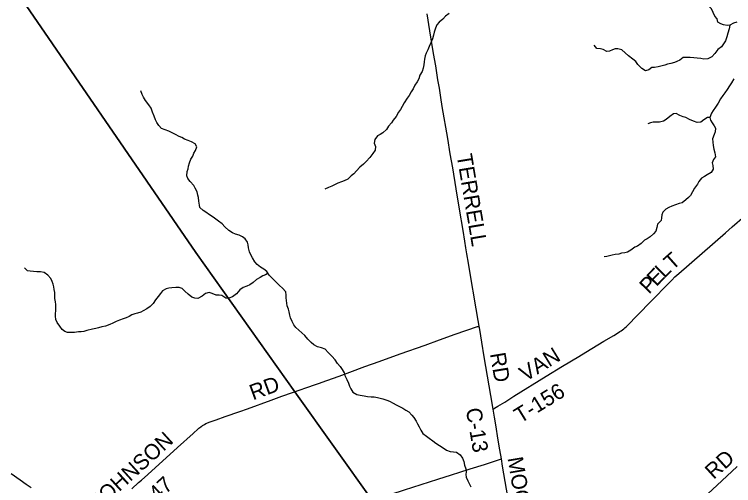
# Model space of a CAD drawing. Extents: x 1442749 to 1756758, y 235267 to 677782.
# Drawn here: x 1637496 to 1651408, y 500562 to 509678 of the extents above; entities that cross this region are included whole.
import ezdxf

# ---------------------------------------------------------------- set-up
doc = ezdxf.new("R2010")
doc.units = 0
for name, color, linetype in [('GM_X_County_Road', 7, 'Continuous'), ('GM_X_County_Road_Text', 7, 'Continuous'), ('GM_X_Minor_River', 7, 'Continuous'), ('GM_X_Township', 7, 'Continuous'), ('GM_X_Township_Road', 7, 'Continuous'), ('GM_X_Township_Road_Text', 7, 'Continuous')]:
    doc.layers.add(name, color=color, linetype=linetype)

msp = doc.modelspace()

# ---------------------------------------------------------------- linework, layer by layer
at = {"layer": 'GM_X_County_Road'}
for points in [[(1646488, 503645), (1646469, 503754), (1646431, 503983), (1646308, 504704), (1646281, 504863), (1646250, 505047), (1646230, 505164), (1646209, 505290), (1646176, 505494), (1646106, 505911), (1646042, 506300), (1645974, 506708), (1645928, 506979), (1645879, 507274), (1645773, 507898), (1645746, 508070), (1645716, 508251), (1645690, 508413), (1645646, 508681), (1645606, 508918), (1645534, 509358), (1645479, 509691)], [(1646757, 502039), (1646712, 502304), (1646586, 503051), (1646539, 503340), (1646499, 503579), (1646488, 503645)], [(1646916, 501077), (1646888, 501252), (1646850, 501482), (1646814, 501696), (1646782, 501887), (1646757, 502039)], [(1644553, 500325), (1644578, 500332), (1644716, 500375), (1644785, 500397), (1645045, 500479), (1645366, 500583), (1645685, 500685), (1645954, 500770), (1646113, 500820), (1646314, 500884), (1646587, 500971), (1646916, 501077)], [(1647509, 497280), (1647485, 497442), (1647420, 497883), (1647395, 498055), (1647313, 498637), (1647275, 498912), (1647272, 498932), (1647270, 498945), (1647268, 498957), (1647249, 499075), (1647236, 499142), (1647221, 499223), (1647194, 499388), (1647123, 499842), (1647078, 500113), (1647040, 500343), (1646940, 500941), (1646916, 501077)], [(1647509, 497280), (1647544, 497312), (1647700, 497457), (1648020, 497749), (1648169, 497887), (1648370, 498070), (1648554, 498239), (1648757, 498425), (1648846, 498508), (1649003, 498652), (1649423, 499038), (1649794, 499376), (1649918, 499488), (1650063, 499622), (1650301, 499843), (1650483, 500012), (1650588, 500107), (1650790, 500295), (1650908, 500404), (1651180, 500655), (1651480, 500930)], [(1637821, 500516), (1637725, 500584), (1637607, 500668), (1637437, 500791)]]:
    msp.add_lwpolyline(points, dxfattribs=at)
at = {"layer": 'GM_X_Minor_River'}
for points in [[(1651159, 509494), (1651103, 509525), (1651092, 509591), (1651048, 509644), (1651012, 509716), (1650979, 509788), (1650913, 509847), (1650861, 509879), (1650828, 509936), (1650800, 509988), (1650788, 510052), (1650761, 510121), (1650735, 510171), (1650677, 510212), (1650587, 510202)], [(1645904, 509697), (1645836, 509643), (1645781, 509588), (1645714, 509526), (1645667, 509475), (1645642, 509413), (1645617, 509335), (1645604, 509273), (1645583, 509205), (1645550, 509129), (1645521, 509059), (1645496, 508989), (1645463, 508927), (1645445, 508873), (1645430, 508809), (1645425, 508759), (1645416, 508699), (1645404, 508639), (1645381, 508573), (1645336, 508500), (1645317, 508432), (1645286, 508372), (1645245, 508310), (1645210, 508240), (1645169, 508177), (1645130, 508111), (1645093, 508055), (1645036, 507967), (1644999, 507898), (1644962, 507836), (1644929, 507784), (1644878, 507704), (1644825, 507633), (1644790, 507581), (1644735, 507513), (1644692, 507452), (1644623, 507386), (1644570, 507357), (1644520, 507329), (1644471, 507258)], [(1651335, 509467), (1651321, 509399), (1651296, 509315), (1651279, 509245), (1651249, 509169), (1651210, 509105), (1651171, 509053), (1651105, 508996), (1651044, 508922), (1650985, 508858), (1650907, 508821), (1650835, 508813), (1650773, 508822), (1650702, 508828), (1650636, 508835), (1650570, 508844)], [(1651468, 509530), (1651404, 509507), (1651337, 509467), (1651281, 509461), (1651215, 509478), (1651159, 509494)], [(1650570, 508844), (1650492, 508841), (1650434, 508841), (1650367, 508792), (1650313, 508764), (1650262, 508747), (1650192, 508728), (1650131, 508714), (1650081, 508697), (1650028, 508685), (1649952, 508666), (1649879, 508651), (1649827, 508648), (1649766, 508608), (1649706, 508583), (1649634, 508632), (1649557, 508707), (1649515, 508765), (1649461, 508810), (1649374, 508879), (1649312, 508936), (1649245, 508991), (1649169, 509012), (1649114, 509009), (1649064, 508995), (1649005, 508968), (1648955, 508962), (1648885, 509001), (1648831, 509010), (1648761, 509019), (1648709, 509083)], [(1651415, 508428), (1651366, 508354), (1651326, 508293), (1651283, 508223), (1651238, 508159), (1651200, 508107), (1651157, 508041), (1651107, 507961), (1651060, 507886), (1651013, 507820), (1650983, 507764), (1650948, 507686), (1650964, 507630), (1650995, 507579), (1651035, 507525), (1651057, 507475), (1651050, 507407), (1651029, 507353), (1650999, 507273), (1651004, 507203), (1651014, 507144), (1651025, 507068), (1651047, 507000), (1651060, 506921), (1651022, 506870), (1650995, 506804), (1651005, 506754), (1651010, 506681), (1650974, 506621), (1650895, 506574), (1650845, 506542), (1650784, 506511), (1650736, 506447), (1650707, 506395), (1650654, 506315), (1650612, 506245), (1650575, 506177), (1650536, 506136)], [(1643797, 502868), (1643743, 502925), (1643700, 502992), (1643634, 503063), (1643565, 503136), (1643508, 503199), (1643434, 503224), (1643358, 503248), (1643290, 503287), (1643234, 503332), (1643174, 503395), (1643115, 503466), (1643055, 503515), (1642998, 503567), (1642942, 503620), (1642901, 503675), (1642867, 503739), (1642838, 503810), (1642821, 503860), (1642811, 503923), (1642796, 503973), (1642774, 504039), (1642765, 504092), (1642760, 504142), (1642754, 504194), (1642751, 504244), (1642746, 504312), (1642680, 504381), (1642623, 504436), (1642547, 504509), (1642484, 504572), (1642426, 504635), (1642379, 504704), (1642321, 504751), (1642257, 504789), (1642190, 504842), (1642150, 504893), (1642105, 504966), (1642075, 505016), (1642044, 505083), (1642025, 505159), (1642017, 505221), (1642006, 505272), (1641961, 505338), (1641909, 505373), (1641841, 505408), (1641773, 505427), (1641715, 505453), (1641641, 505498), (1641566, 505569), (1641514, 505626), (1641446, 505675), (1641395, 505718), (1641343, 505758), (1641269, 505803), (1641197, 505850), (1641146, 505887), (1641086, 505940), (1641077, 505990), (1641065, 506062), (1641060, 506133), (1641047, 506183), (1641029, 506247), (1640992, 506314), (1640965, 506369), (1640895, 506444), (1640850, 506504), (1640830, 506557), (1640835, 506637), (1640856, 506691), (1640865, 506741), (1640882, 506807), (1640911, 506877), (1640947, 506938), (1640970, 506990), (1640999, 507042), (1641028, 507114), (1640990, 507173), (1640925, 507211), (1640859, 507238), (1640789, 507267), (1640735, 507298), (1640681, 507318), (1640613, 507353), (1640547, 507384), (1640481, 507417), (1640413, 507446), (1640343, 507469), (1640288, 507530), (1640254, 507588), (1640227, 507641), (1640197, 507709), (1640168, 507786), (1640143, 507862), (1640094, 507931), (1640032, 508010), (1639993, 508074), (1639965, 508125), (1639942, 508201)], [(1650555, 507646), (1650486, 507683), (1650432, 507696), (1650368, 507723), (1650298, 507758), (1650244, 507756), (1650175, 507705), (1650104, 507643), (1650051, 507610), (1649977, 507591), (1649923, 507595), (1649852, 507590), (1649802, 507581), (1649750, 507563)], [(1650948, 507684), (1650900, 507686), (1650835, 507639), (1650773, 507593), (1650701, 507588), (1650631, 507614), (1650555, 507646)], [(1644471, 507258), (1644458, 507186), (1644479, 507119), (1644476, 507051), (1644429, 506985), (1644372, 506908), (1644301, 506834), (1644252, 506783), (1644181, 506725), (1644114, 506654), (1644061, 506596), (1644010, 506553), (1643943, 506491), (1643874, 506456), (1643822, 506437), (1643751, 506411), (1643701, 506390), (1643636, 506356), (1643574, 506331), (1643501, 506296)], [(1650536, 506136), (1650487, 506091), (1650416, 506033), (1650352, 506022), (1650281, 505991), (1650210, 505967), (1650156, 505944), (1650099, 505912), (1650038, 505849), (1650017, 505797), (1650011, 505745), (1650004, 505689), (1649939, 505621), (1649922, 505557), (1649905, 505487), (1649860, 505430), (1649793, 505374), (1649737, 505339), (1649686, 505307), (1649617, 505244), (1649550, 505197), (1649496, 505173), (1649423, 505114), (1649354, 505078), (1649304, 505067), (1649237, 505058), (1649187, 505042), (1649120, 505031), (1649060, 505020), (1649007, 505006), (1648955, 504995), (1648903, 504985)], [(1642402, 504671), (1642352, 504642), (1642301, 504618), (1642249, 504591), (1642180, 504548), (1642115, 504494), (1642048, 504445), (1641992, 504423), (1641919, 504396), (1641854, 504347), (1641793, 504275), (1641718, 504212), (1641647, 504190), (1641585, 504189), (1641511, 504240), (1641457, 504247), (1641399, 504245), (1641325, 504280), (1641263, 504297), (1641194, 504276), (1641130, 504224), (1641047, 504179), (1640984, 504188), (1640928, 504209), (1640859, 504264), (1640793, 504326), (1640740, 504375), (1640684, 504394), (1640619, 504397), (1640543, 504390), (1640483, 504380), (1640432, 504369), (1640361, 504327), (1640321, 504276), (1640278, 504220), (1640225, 504154), (1640180, 504083), (1640125, 504027), (1640056, 503982), (1639989, 503944), (1639939, 503917), (1639878, 503896), (1639824, 503882), (1639769, 503863), (1639719, 503835), (1639658, 503810), (1639600, 503788), (1639529, 503763), (1639468, 503738), (1639400, 503704), (1639343, 503679), (1639260, 503648), (1639188, 503631), (1639123, 503613), (1639069, 503602), (1639009, 503588), (1638896, 503562), (1638839, 503546), (1638785, 503539), (1638735, 503537), (1638656, 503524), (1638522, 503526), (1638470, 503542), (1638418, 503585), (1638376, 503646), (1638321, 503719), (1638298, 503775), (1638290, 503837), (1638291, 503889), (1638298, 503943), (1638298, 504008), (1638297, 504064), (1638292, 504116), (1638281, 504184), (1638279, 504247), (1638276, 504299), (1638266, 504353), (1638257, 504405), (1638246, 504462), (1638226, 504512), (1638203, 504568), (1638145, 504631), (1638070, 504682), (1637999, 504695), (1637931, 504700), (1637867, 504702), (1637801, 504709), (1637751, 504718), (1637693, 504775)], [(1643797, 502868), (1643838, 502809), (1643873, 502745), (1643891, 502692), (1643924, 502614), (1643956, 502543), (1643979, 502487), (1644003, 502435), (1644042, 502370), (1644118, 502322), (1644186, 502309), (1644264, 502300), (1644328, 502288), (1644396, 502281), (1644454, 502280), (1644522, 502268), (1644574, 502255), (1644626, 502239), (1644700, 502216), (1644752, 502196), (1644820, 502157), (1644881, 502126), (1644943, 502094), (1645009, 502061), (1645071, 502022), (1645123, 501988), (1645182, 501927), (1645222, 501877), (1645269, 501808), (1645295, 501754), (1645324, 501699), (1645358, 501633), (1645399, 501568), (1645465, 501516), (1645517, 501477), (1645590, 501428), (1645650, 501382), (1645720, 501337), (1645789, 501294), (1645853, 501250), (1645925, 501223), (1645993, 501216), (1646049, 501206), (1646119, 501157), (1646166, 501093), (1646188, 501028), (1646203, 500960), (1646226, 500884), (1646232, 500831), (1646231, 500779), (1646235, 500723), (1646264, 500653), (1646294, 500600), (1646325, 500536)]]:
    msp.add_lwpolyline(points, dxfattribs=at)
at = {"layer": 'GM_X_Township'}
for points in [[(1655741, 500852), (1648788, 495779), (1648023, 495203), (1647406, 496053), (1644427, 500259), (1642919, 502379), (1641006, 505069), (1637287, 510492), (1634462, 514529), (1632004, 518073), (1630779, 518715), (1629985, 519130), (1624968, 521723), (1619669, 524461), (1628661, 526876), (1638146, 529408), (1641622, 530343), (1643929, 530963), (1648625, 532214), (1649470, 532440), (1653261, 533457)], [(1611751, 500101), (1610595, 504741), (1609586, 508788), (1609639, 509167), (1610017, 511903), (1610596, 516202), (1611063, 519742), (1611692, 524289), (1611774, 524885), (1612262, 528413), (1615074, 526905), (1617966, 525366), (1619669, 524461), (1624968, 521723), (1629985, 519130), (1630779, 518715), (1632004, 518073), (1634462, 514529), (1637287, 510492), (1641006, 505069), (1642919, 502379), (1644427, 500259)]]:
    msp.add_lwpolyline(points, dxfattribs=at)
at = {"layer": 'GM_X_Township_Road'}
for points in [[(1646757, 502039), (1646786, 502057), (1646850, 502096), (1646980, 502178), (1647158, 502290), (1647783, 502677), (1648099, 502871), (1648414, 503060), (1648551, 503143), (1648899, 503355), (1649091, 503468), (1649181, 503522), (1649208, 503540), (1649236, 503558), (1649262, 503578), (1649283, 503594), (1649304, 503612), (1649330, 503635), (1649347, 503651), (1649362, 503666), (1649382, 503685), (1649526, 503833), (1649848, 504165), (1650125, 504449), (1650210, 504536), (1650274, 504598), (1650347, 504664), (1651249, 505451), (1651383, 505567), (1651616, 505774)], [(1643061, 502429), (1643095, 502441), (1643377, 502540), (1643541, 502597), (1643776, 502682), (1643982, 502757), (1644275, 502864), (1644553, 502964), (1644961, 503108), (1645443, 503280), (1645721, 503380), (1646023, 503489), (1646451, 503639), (1646459, 503640), (1646471, 503642), (1646488, 503645)], [(1639766, 500499), (1639900, 500620), (1639954, 500668), (1640078, 500780), (1640650, 501296), (1640955, 501571), (1641052, 501658), (1641066, 501670), (1641101, 501699), (1641111, 501707), (1641127, 501718), (1641138, 501726), (1641159, 501739), (1641173, 501747), (1641202, 501762), (1641219, 501770), (1641261, 501786), (1641286, 501796), (1641398, 501835), (1641572, 501898), (1641855, 501995), (1642006, 502049), (1642465, 502216), (1642669, 502289), (1643061, 502429)]]:
    msp.add_lwpolyline(points, dxfattribs=at)

# ---------------------------------------------------------------- texts
at = {"layer": 'GM_X_County_Road_Text'}
for s, rotation, p in [('TERRELL', 279.5655, (1646049, 506954)), ('RD', 279.463, (1646695, 503113)), ('C-13', 279.6319, (1646227, 502041)), ('RD', 42.2075, (1651022, 500669)), ('MOORE', 279.5245, (1647033, 501095))]:
    msp.add_text(s, height=300, rotation=rotation, dxfattribs=at).set_placement(p)
at = {"layer": 'GM_X_Township_Road_Text'}
for s, rotation, p in [('T', 41.5979, (1650224, 504714)), ('E', 45.9243, (1649912, 504400)), ('L', 44.3333, (1650066, 504560)), ('P', 46.0551, (1649771, 504254)), ('VAN', 31.6691, (1647383, 502566)), ('RD', 20.1502, (1642111, 502211)), ('T-156', 31.5888, (1647282, 501758)), ('JOHNSON', 42.2435, (1639142, 500089)), ('T-147', 42.237, (1639813, 499836))]:
    msp.add_text(s, height=300, rotation=rotation, dxfattribs=at).set_placement(p)

doc.saveas('drawing.dxf')
